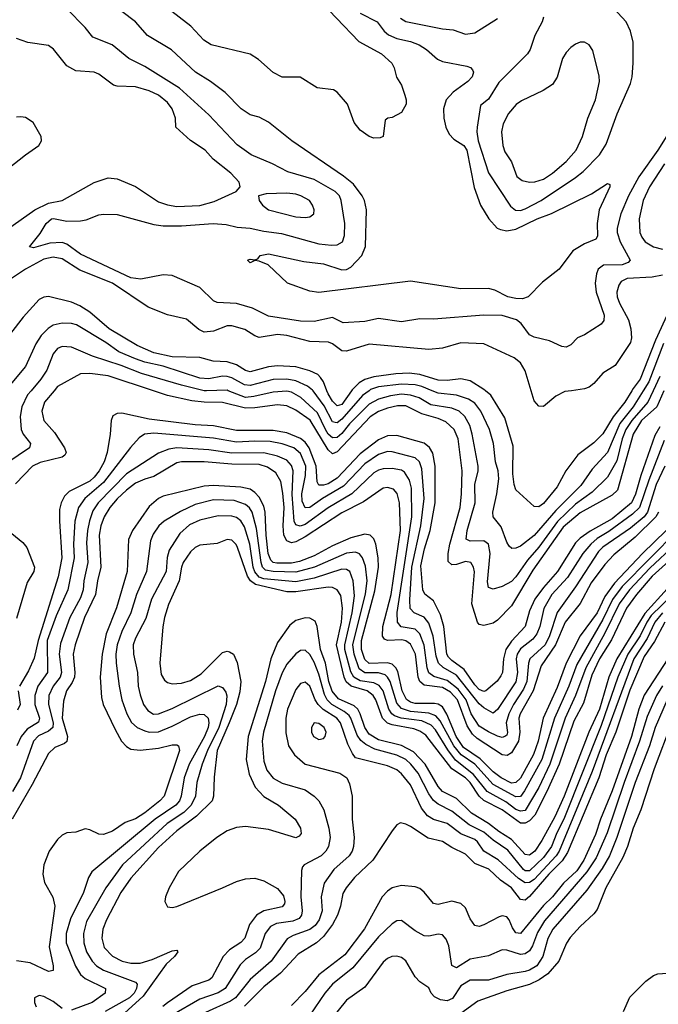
# Model space of a CAD drawing. Header units: inches. Extents: x 884549 to 1028252, y 526810 to 653624.
# Tile 617 of 656: x 964464 to 967251, y 567321 to 571619. Entities that reach past the tile are written whole.
import ezdxf

# ---------------------------------------------------------------- set-up
doc = ezdxf.new("R2010")
doc.units = ezdxf.units.IN
doc.header["$MEASUREMENT"] = 0
doc.layers.add('A9566', color=7, linetype='Continuous')
doc.layers.add('A9567', color=7, linetype='Continuous')

msp = doc.modelspace()

# ---------------------------------------------------------------- linework, layer by layer
at = {"layer": 'A9566', "color": 5}
for points, elevation in [([(964514, 570000), (964498.3, 569981.7), (964473.5, 569930), (964467, 569887), (964470.5, 569830.5), (964480.1, 569810), (964511.8, 569770), (964507.7, 569750), (964357.4, 569650)], 2260), ([(964614.9, 570000), (964572.7, 569950), (964560.4, 569910), (964569.3, 569869.3), (964616.9, 569816.9), (964660.7, 569750), (964667.1, 569730), (964661.4, 569718.6), (964650.4, 569709.6), (964553.1, 569686.9), (964520.9, 569670), (964446, 569594)], 2280), ([(967275.1, 570000), (967244.3, 569930), (967178.7, 569870), (967141.2, 569810), (967073.8, 569566.2), (967050, 569543.8), (966910, 569467.5), (966836.1, 569403.9), (966703.7, 569216.3), (966610, 569060.7), (966550, 568998.8), (966530, 568984.6), (966490, 568974.5), (966470, 568979.8), (966462.5, 568990), (966437.5, 569070), (966449.2, 569209.2), (966445.4, 569230), (966433.3, 569250), (966410, 569254.5), (966370, 569241.4), (966350, 569239.7), (966334.8, 569254.8), (966334.8, 569290), (966341.3, 569330), (966386.1, 569490), (966393, 569550), (966395.8, 569650), (966378.5, 569790), (966360.1, 569830), (966324.1, 569864.1), (966290, 569878.8), (966219.1, 569899.1), (966150, 569933.3), (966113.8, 569933.8), (966070, 569923.9), (966030, 569908.9), (965994.5, 569885.5), (965850, 569732.4), (965830, 569724.4), (965810, 569742.2), (965731.4, 569871.4), (965670, 569914.7), (965630, 569933.8), (965590, 569938.5), (965490, 569924.8), (965450, 569923.7), (965350, 569949.1), (965270, 569950), (965216.1, 569956.1), (965110, 569979.6), (965047.8, 570000)], 2280), ([(965279.2, 570000), (965270, 569999.8), (965269.2, 570000)], 2260), ([(967228.7, 570000), (967205.2, 569950), (967135.5, 569870), (967109.1, 569830.9), (967093.5, 569790), (967070, 569694.5), (967030, 569623), (966963.3, 569556.7), (966890, 569504.5), (966811.4, 569428.6), (966730, 569316.3), (966680.2, 569259.8), (966630, 569188), (966610, 569166.8), (966570, 569145.7), (966530, 569132.9), (966510, 569140.5), (966505.4, 569165.4), (966517.1, 569290), (966509.9, 569329.9), (966490, 569344.9), (966430, 569342.9), (966412.5, 569352.5), (966416.6, 569390), (966451.8, 569510), (966451.1, 569590), (966465.8, 569650), (966465.2, 569670), (966439.6, 569810), (966428.3, 569848.3), (966407.5, 569887.5), (966382.1, 569910), (966350, 569923.8), (966258.6, 569938.6), (966208.3, 569968.3), (966170, 569981.1), (966130, 569984.2), (966083, 569977), (966030, 569963.5), (965990, 569941), (965904.4, 569855.6), (965870, 569812.4), (965850, 569795.7), (965830, 569794.1), (965810.9, 569810.9), (965799.1, 569830), (965763.7, 569903.7), (965691.3, 569970), (965650, 569993.4), (965630, 569997.3), (965570, 569993.8), (965485.8, 569974.2), (965450, 569970.7), (965374.7, 570000)], 2260), ([(965989.3, 570000), (965960.7, 569979.3), (965870, 569875.7), (965850, 569860.3), (965841.7, 569861.7), (965830, 569864), (965793.8, 569933.8), (965744.8, 570000)], 2240), ([(965912.5, 570000), (965870, 569940.3), (965850, 569933.7), (965830, 569953.8), (965810, 569986.1), (965804.7, 570000)], 2220), ([(967185.6, 570000), (967142, 569930), (967083.3, 569856.7), (967030, 569729.9), (966962.2, 569657.8), (966913.5, 569586.5), (966803.6, 569476.4), (966710, 569367.9), (966650, 569320.9), (966630, 569312.5), (966611.5, 569311.5), (966600.9, 569320.9), (966590, 569338.9), (966565.5, 569405.5), (966531.4, 569450), (966529.9, 569470), (966547.3, 569550), (966554.8, 569614.8), (966552.1, 569650), (966540.4, 569690), (966532.6, 569770), (966515.2, 569830), (966477.1, 569910), (966450, 569945.5), (966423.5, 569963.5), (966370, 569980.8), (966290, 569988.9), (966263.9, 570000)], 2240), ([(967135.2, 570000), (967104.6, 569950), (967054.1, 569885.9), (967010, 569811.5), (966970, 569772.4), (966900.5, 569719.5), (966848.4, 569650), (966810, 569579.8), (966750, 569506.9), (966730, 569492.9), (966710, 569495.1), (966630, 569567.2), (966622.1, 569590), (966617, 569637), (966617.4, 569757.4), (966581.6, 569881.6), (966520.4, 569980.4), (966497, 570000)], 2220), ([(966872.3, 570000), (966843.7, 569996.3), (966804.4, 569975.6), (966750, 569930.8), (966730, 569931.8), (966710, 569955.3), (966696.3, 570000)], 2180), ([(967257.5, 569842.5), (967235.8, 569804.2), (967174.6, 569630), (967151.7, 569548.3), (967134.8, 569510), (967050, 569440.1), (966953.7, 569386.3), (966910, 569356.4), (966890, 569336.4), (966811.3, 569210), (966750, 569141.6), (966712.8, 569090), (966690, 569038.5), (966670.4, 568970), (966610, 568906.8), (966586.1, 568870), (966575.4, 568830), (966571.4, 568770), (966564.6, 568755.4), (966547.9, 568732.1), (966498.9, 568690), (966490, 568687.5), (966470, 568695.6), (966450, 568715.6), (966403.5, 568783.5), (966350, 568821.7), (966336.5, 568836.5), (966328.6, 568850), (966315, 568970), (966301.2, 569021.2), (966270, 569083), (966232.1, 569112.1), (966224.5, 569130), (966215.7, 569235.7), (966231.7, 569310), (966256.2, 569390), (966277.4, 569510), (966277.1, 569670), (966267.2, 569727.2), (966252.4, 569752.4), (966230, 569771.5), (966110, 569803.9), (966070, 569803.6), (966030, 569785), (965950, 569723.9), (965850, 569618.2), (965810, 569593.8), (965790, 569586.9), (965770, 569586.9), (965762.3, 569602.3), (965757.7, 569670), (965727.6, 569750), (965710, 569775), (965690, 569791.8), (965630, 569816.4), (965570, 569826.7), (965410, 569826.1), (965310, 569846.7), (965230, 569851.2), (965030, 569875.7), (964910, 569901.9), (964890, 569900.8), (964870.4, 569890), (964863.5, 569870), (964859.7, 569810), (964846.6, 569730), (964833, 569690), (964811.2, 569650), (964790, 569622.3), (964770, 569605.5), (964680.5, 569559.5), (964660.5, 569539.5), (964644.8, 569510), (964638.9, 569481.1), (964637.7, 569430), (964648.6, 569270), (964632.3, 569187.7), (964544.6, 568910), (964527.5, 568832.5), (964503.6, 568776.4), (964463.4, 568710)], 2320), ([(967276.9, 569783.1), (967210, 569610), (967169.1, 569490), (967139.2, 569460.8), (967035.2, 569384.8), (966985.2, 569354.8), (966956.6, 569330), (966922, 569290), (966854.9, 569185.1), (966787.2, 569110), (966751.5, 569048.5), (966734.5, 568970), (966721.9, 568938.1), (966704, 568916), (966650, 568873.1), (966635.4, 568850), (966631.2, 568828.8), (966637, 568770), (966630, 568729.4), (966550, 568607.9), (966530, 568592.9), (966490, 568615.1), (966470, 568633.6), (966370, 568758.9), (966312, 568792), (966291.7, 568810), (966281.3, 568841.3), (966268.7, 568928.7), (966250, 568985.9), (966230, 569011.7), (966185.4, 569030), (966168.9, 569048.9), (966166.9, 569086.9), (966176.5, 569230), (966214.5, 569410), (966228.9, 569530), (966219.1, 569659.1), (966208.8, 569688.8), (966190, 569706.7), (966090, 569733.6), (966070, 569735), (966030, 569721.2), (965970, 569680.3), (965876.9, 569583.1), (965786.2, 569530), (965730, 569489.6), (965710, 569488.2), (965697.9, 569517.9), (965695.3, 569550), (965711.9, 569630), (965713, 569670), (965690, 569725.3), (965661.1, 569750), (965610, 569767.9), (965557.5, 569777.5), (965490, 569779.8), (965410, 569775.6), (965310, 569792.1), (965050, 569814.1), (965009.1, 569810.9), (964986.2, 569793.8), (964947.8, 569752.2), (964830, 569598.8), (964748.9, 569530), (964721.5, 569490), (964704.8, 569430), (964699.9, 569330), (964702.2, 569270), (964674.8, 569130), (964623.3, 569016.7), (964584.2, 568910), (964585.8, 568770), (964543.9, 568710), (964530.3, 568670), (964530.1, 568630.1), (964550.4, 568570), (964546.4, 568553.6), (964497.5, 568522.5), (964471.1, 568490), (964452.2, 568450)], 2340), ([(967279.9, 569670), (967242.6, 569590), (967204.6, 569470), (967189.4, 569450), (967130, 569399.9), (967010, 569317.2), (966990, 569298.2), (966890, 569143.9), (966810, 569031.1), (966776.9, 568930), (966757.1, 568890), (966691.2, 568830), (966684.7, 568810), (966677.5, 568730), (966663.6, 568696.4), (966618.9, 568630), (966599.2, 568590), (966587.7, 568550), (966592.7, 568507.3), (966590, 568496.9), (966582, 568490), (966570, 568486.7), (966550, 568491.4), (966510, 568510.3), (966470, 568536.2), (966434.7, 568590), (966413.5, 568650), (966377.8, 568697.8), (966330, 568735.6), (966272.5, 568752.5), (966250, 568768.2), (966243, 568790), (966229.4, 568889.4), (966210, 568938), (966190, 568958.4), (966129.2, 568969.2), (966112.9, 568990), (966112.1, 569032.1), (966175.3, 569450), (966173.9, 569573.9), (966165.4, 569610), (966143.7, 569643.7), (966130, 569652.4), (966090, 569660.1), (966050, 569658.8), (966030, 569653.3), (966010, 569641.2), (965914.5, 569550), (965811.3, 569488.7), (965710, 569416.3), (965688.6, 569408.6), (965670, 569414.4), (965662.7, 569430), (965653.7, 569546.3), (965657.5, 569650), (965650, 569674.1), (965630, 569696.7), (965590, 569714.3), (965530, 569728.9), (965390, 569727.1), (965290, 569742.1), (965150, 569751.1), (965114.6, 569745.4), (965070, 569726.7), (964930, 569636.9), (964806.7, 569510), (964784.2, 569475.8), (964768.6, 569431.4), (964760.3, 569390), (964756.5, 569336.5), (964761.3, 569250), (964744.4, 569170), (964741.9, 569130), (964730, 569095.9), (964683.6, 569010), (964643.1, 568896.9), (964637.1, 568850), (964646.3, 568770), (964641.5, 568750), (964610.7, 568710), (964592.2, 568670), (964590.4, 568630), (964610.2, 568550), (964608.5, 568530), (964590, 568513.9), (964546, 568494), (964525.2, 568470), (964467.4, 568310), (964433.5, 568250)], 2360), ([(967251.9, 569470), (967241.1, 569450), (967150, 569361), (967056.8, 569283.2), (967018.5, 569241.5), (966958.4, 569161.6), (966910, 569070.8), (966844.9, 568990), (966803.4, 568890), (966740.5, 568799.5), (966705.5, 568690), (966648.3, 568590), (966642.8, 568570), (966647.1, 568510), (966641.1, 568470), (966610, 568419.4), (966591.8, 568408.2), (966569.9, 568410), (966461.6, 568481.6), (966440.2, 568500.2), (966417.2, 568537.2), (966374.9, 568650), (966344.2, 568684.2), (966310, 568704), (966230, 568714.6), (966210.6, 568730), (966203.5, 568750), (966191.6, 568850), (966170, 568893.4), (966150, 568908.5), (966131.8, 568911.8), (966068.9, 568908.9), (966056, 568916), (966048.2, 568928.2), (966049.5, 568970), (966085.2, 569110), (966126.6, 569390), (966122.1, 569510), (966111.6, 569551.6), (966096.3, 569570), (966070, 569578.1), (966050, 569573.9), (965965.3, 569514.7), (965870, 569467.3), (965710, 569361.4), (965670, 569339.9), (965650, 569336.3), (965630, 569344), (965617.7, 569370), (965614.6, 569410), (965618.6, 569490), (965613.3, 569553.3), (965603.5, 569603.5), (965581.6, 569641.6), (965545.9, 569665.9), (965510, 569678.3), (965390, 569678.8), (965270, 569690), (965170.4, 569689.6), (965150, 569684.9), (965050, 569625.1), (965010, 569614), (964970, 569596), (964930, 569566), (964890, 569527.6), (964857.7, 569490), (964833.5, 569450), (964819.2, 569410), (964811.6, 569370), (964818.8, 569230), (964803.9, 569170), (964795.2, 569110), (964747.1, 569010), (964707.1, 568890), (964698.2, 568850), (964705.4, 568770), (964703.1, 568750), (964693.3, 568726.7), (964668.3, 568690), (964656, 568644), (964649.1, 568570), (964672.7, 568490), (964670.8, 568469.2), (964660.5, 568459.5), (964617.3, 568442.7), (964590, 568416.8), (964518.8, 568281.2), (964432, 568130)], 2380), ([(967286.3, 569390), (967182.6, 569290), (967059.6, 569160.4), (967018.1, 569101.9), (966984, 569030), (966909.8, 568930), (966849.8, 568810), (966810, 568704.6), (966748.8, 568571.2), (966726.8, 568470), (966707.4, 568412.6), (966650.7, 568309.3), (966630, 568289.4), (966610, 568287.1), (966565.6, 568310), (966530, 568336.6), (966473.4, 568393.4), (966401.9, 568441.9), (966369.9, 568490.1), (966328.2, 568588.2), (966310, 568620.1), (966290, 568632.1), (966274.1, 568634.1), (966190, 568635.2), (966170, 568640.7), (966152.4, 568652.4), (966133.1, 568690), (966114, 568774), (966106.3, 568790), (966090, 568805.7), (966070, 568812.1), (965990, 568808.6), (965970, 568826.7), (965956, 568870), (965956.5, 568910), (966014.3, 569125.7), (966030.2, 569230.2), (966028.8, 569270), (966018.6, 569330), (966010, 569354), (965993.3, 569370), (965970, 569374), (965910, 569358), (965830, 569322.1), (965750, 569278.9), (965685, 569255), (965650, 569247.1), (965586.8, 569246.8), (965570.6, 569250.6), (965560.6, 569260.6), (965548.7, 569288.7), (965539.5, 569370), (965535.4, 569470), (965530, 569495.4), (965510, 569534.8), (965490, 569556.2), (965470, 569569.6), (965430, 569578.7), (965310, 569585.7), (965270, 569583.9), (965090, 569539.2), (965070, 569529.9), (965030, 569493.8), (964957.2, 569390), (964939.4, 569350), (964932.8, 569210), (964887.2, 569052.8), (964841.4, 568938.6), (964823.7, 568850), (964815.6, 568750), (964820.9, 568660.9), (964828.6, 568630), (964880.5, 568520.5), (964909.4, 568469.4), (964930, 568446.2), (964950, 568435.4), (964990, 568430.7), (965070, 568439.5), (965130, 568454.4), (965150, 568454.1), (965157.3, 568450), (965162, 568430), (965094.3, 568230), (965076.4, 568210), (965010, 568156.9), (964970, 568130.6), (964924.7, 568115.3), (964870, 568077.6), (964830, 568062.5), (964810, 568064.1), (964770, 568083.1), (964750, 568087.6), (964710, 568073.1), (964670, 568069.8), (964650, 568059.8), (964630, 568040.7), (964592.9, 567990), (964570.1, 567930), (964565.1, 567890), (964573.4, 567853.4), (964609.4, 567789.4), (964618.3, 567750), (964592.4, 567572.4), (964610.1, 567490), (964610, 567469.4), (964590, 567464.8), (964510, 567502.2), (964450.9, 567510.9)], 2420), ([(967334.9, 569390), (967094.3, 569145.7), (967051.7, 569088.3), (967010, 569001.4), (966895.6, 568804.4), (966860.6, 568710), (966799, 568570), (966742.6, 568390), (966667.4, 568252.6), (966650, 568228.3), (966630, 568227.6), (966530, 568281.1), (966450, 568369.7), (966390.6, 568410.6), (966359.4, 568450), (966299.5, 568559.5), (966280, 568580), (966250, 568592.5), (966170, 568599.5), (966130, 568612.5), (966110, 568636.1), (966081.2, 568730), (966070, 568749.9), (966059, 568759), (966030, 568767.9), (965970, 568767.8), (965945.7, 568785.7), (965923.4, 568850), (965918.5, 568890), (965973.1, 569113.1), (965980.9, 569170), (965974, 569234), (965961.2, 569270), (965947.6, 569287.6), (965930, 569294.8), (965890, 569290.5), (965750.6, 569229.4), (965670, 569207.8), (965570, 569210), (965537.2, 569217.1), (965524.1, 569230), (965517.8, 569250), (965498.2, 569398.2), (965479.4, 569470), (965468, 569488), (965450, 569503.8), (965401, 569521), (965310, 569523.3), (965230, 569503.6), (965166.8, 569473.2), (965095.5, 569430), (965071.5, 569410), (965046.8, 569373.2), (965035.6, 569344.4), (965017.9, 569210), (964974.4, 569110), (964949, 569030), (964910.6, 568949.4), (964890.1, 568890), (964884.1, 568850), (964885.1, 568810), (964898.1, 568710), (964910.9, 568650), (964932.2, 568590), (964952.2, 568552.2), (964977, 568530), (965010, 568514.8), (965030, 568508.9), (965070, 568510.4), (965130, 568535.3), (965210, 568576.4), (965250, 568587.5), (965270, 568586.4), (965286.4, 568570), (965290.4, 568550.4), (965286.7, 568530), (965270.6, 568490), (965204.6, 568370), (965182.3, 568310), (965168.7, 568230), (965161.5, 568210), (965145.6, 568190), (965055.1, 568130), (964779.9, 567900.1), (964765.3, 567874.7), (964743.6, 567810), (964686, 567694), (964667.6, 567630), (964667.3, 567590), (964707.8, 567487.9), (964730, 567452.1), (964750, 567434.8), (964839.6, 567390), (964836.9, 567370), (964781.3, 567330), (964690, 567296)], 2440), ([(967327.1, 569330), (967214.5, 569225.5), (967125.2, 569130), (967080.6, 569070), (967018.7, 568941.3), (966935.7, 568790), (966890.4, 568669.6), (966845.4, 568570), (966777.4, 568370), (966730, 568268.5), (966670, 568167.7), (966650, 568164), (966630, 568172.3), (966585.8, 568205.8), (966505, 568250), (966445.3, 568325.3), (966366.7, 568386.7), (966332.3, 568432.3), (966279, 568519), (966259.7, 568539.7), (966218.9, 568558.9), (966129.8, 568569.8), (966100.7, 568580.7), (966088.3, 568590), (966075.8, 568610), (966050, 568689.3), (966033.5, 568713.5), (966010, 568725.4), (965950, 568734.1), (965922.5, 568750), (965910, 568772.4), (965883.8, 568870), (965882.7, 568890), (965915.2, 569030), (965925.2, 569105.2), (965919.8, 569170), (965905, 569210), (965890, 569220.1), (965870, 569221.4), (965750, 569182.1), (965670, 569165.8), (965530, 569178.7), (965510, 569186.1), (965490, 569209.6), (965483.4, 569230), (965468.1, 569330), (965445.6, 569405.6), (965430, 569431.4), (965410, 569445.9), (965390, 569451.8), (965330, 569453.1), (965250, 569434.3), (965205.5, 569414.5), (965162.8, 569377.2), (965116.6, 569303.4), (965108.7, 569271.3), (965104, 569210), (965039.3, 569090), (965014.9, 569005.1), (964970, 568919), (964960.1, 568890), (964961, 568850), (964977.9, 568770), (964981.2, 568710), (964990, 568672), (965005.1, 568630), (965023.3, 568603.3), (965048.4, 568588.4), (965070, 568588.7), (965130, 568613.2), (965330, 568711.5), (965350, 568704.8), (965364.1, 568684.1), (965368.4, 568668.4), (965365.7, 568630), (965332.9, 568530), (965283.7, 568430), (965260.2, 568370), (965237.9, 568290), (965232.2, 568230), (965213.2, 568190), (965181.2, 568158.8), (965108.2, 568110), (964913.6, 567930), (964840.3, 567830), (964756.4, 567683.6), (964743, 567630), (964744.3, 567590), (964756.6, 567550), (964780.5, 567510), (964799.8, 567490), (964830.1, 567470), (964970, 567418.8), (964976.9, 567410), (964974.9, 567390), (964963.5, 567370), (964943.6, 567350), (964837.1, 567290)], 2460), ([(964430, 569376.2), (964477.6, 569337.6), (964495.5, 569315.5), (964528.4, 569230), (964525.5, 569210), (964497.8, 569162.2), (964450, 569005.7)], 2280), ([(967357, 569310), (967225, 569190), (967156.2, 569110), (967112.3, 569050), (967047.3, 568912.7), (966994.8, 568830), (966961.6, 568758.4), (966924.6, 568635.4), (966883.2, 568556.8), (966818.6, 568370), (966765.1, 568250), (966712.2, 568147.8), (966690, 568122.1), (966670, 568111.5), (966650, 568111.7), (966569.9, 568170), (966490, 568211.2), (966469.7, 568230), (966429.7, 568289.7), (966410.5, 568310), (966349.9, 568350), (966236.5, 568496.5), (966210, 568514.1), (966184.3, 568524.3), (966090, 568541.3), (966069.2, 568549.2), (966047.9, 568570), (966019, 568650), (966007.2, 568670), (965980.4, 568690), (965910.8, 568710.8), (965889.2, 568729.2), (965879.9, 568750), (965846.4, 568890), (965869.1, 568990), (965873.4, 569050), (965866, 569106), (965850, 569130.5), (965830, 569140.4), (965810, 569142.7), (965670, 569121.9), (965630, 569121.3), (965493.4, 569153.4), (965471.8, 569170), (965458, 569190), (965415.5, 569315.5), (965408.8, 569328.8), (965390, 569347.8), (965370, 569349.9), (965326.4, 569333.6), (965250, 569326), (965230, 569316.2), (965210, 569295.9), (965178.4, 569250), (965170.1, 569230), (965159.9, 569170), (965113.4, 569066.6), (965096.6, 569010), (965089.1, 568969.1), (965075.8, 568810), (965081.2, 568761.2), (965096.3, 568736.3), (965110, 568726.2), (965130, 568720.8), (965170, 568724), (965210, 568735.5), (965256.4, 568763.6), (965350, 568857.1), (965370, 568862.9), (965380.5, 568860.5), (965397.7, 568850), (965413.2, 568813.2), (965429.7, 568730), (965425.1, 568685.1), (965410.3, 568630), (965379.2, 568550), (965325.7, 568430), (965312.6, 568312.6), (965310.5, 568230), (965303.8, 568210), (965236.6, 568143.4), (965150, 568078.7), (965070, 568006.4), (964950, 567871.9), (964906.5, 567810), (964844, 567690), (964827.8, 567650), (964822.6, 567610), (964832.4, 567570), (964870, 567531.3), (964911.7, 567510), (964950, 567501.1), (964990, 567501.5), (965043.1, 567516.9), (965130, 567555.4), (965150, 567557.1), (965154.6, 567550), (965140.2, 567530), (965103.4, 567496.6), (965002.7, 567357.3), (964841.2, 567210)], 2480), ([(967290, 569134.8), (967191.9, 569028.1), (967070, 568830), (967035.2, 568750), (966995.3, 568610), (966947.8, 568510), (966840.6, 568230), (966799.7, 568140.3), (966743.4, 568036.6), (966711.9, 567990), (966690, 567972.5), (966670, 567975.1), (966610, 568041.3), (966555.7, 568075.7), (966511, 568111), (966435.6, 568155.6), (966370, 568220.5), (966310, 568250.6), (966290, 568272.1), (966233.3, 568370), (966183, 568423), (966130, 568451.1), (966030, 568475.8), (965990, 568501.3), (965970, 568530), (965950.9, 568590), (965939.8, 568610), (965924, 568624), (965855.5, 568655.5), (965828.5, 568688.5), (965813.8, 568730), (965799, 568810), (965777.9, 568870), (965763.2, 568970), (965753.2, 568993.2), (965730, 569007), (965710, 569008.4), (965670, 568997.4), (965643.2, 568976.8), (965590, 568901.1), (965559.9, 568830), (965537, 568730), (965462.1, 568490), (965452.4, 568390), (965466.6, 568326.6), (965492.7, 568270), (965530, 568227.9), (965594, 568190), (965666.7, 568130), (965690.6, 568090.6), (965692.4, 568067.6), (965684.1, 568055.9), (965670, 568048.7), (965550, 568084.8), (965450, 568096.9), (965410, 568093.1), (965370, 568079.1), (965325.5, 568050), (965250, 567989.9), (965158.2, 567901.8), (965116.4, 567830), (965100.9, 567790), (965098.5, 567770), (965110, 567747.6), (965130, 567744.1), (965150, 567748.4), (965350, 567829.4), (965410, 567858.1), (965450, 567869.7), (965490, 567872.5), (965530, 567860.7), (965590, 567827.6), (965615.5, 567795.5), (965621.9, 567770), (965619.4, 567760.6), (965610, 567746.7), (965530.2, 567730), (965497.8, 567710), (965466.7, 567670), (965447, 567610), (965428.9, 567591.1), (965380.5, 567559.5), (965352.1, 567530), (965303.1, 567437), (965290, 567427.4), (965217.5, 567402.5), (965110, 567328.3), (965088.8, 567311.2)], 2520), ([(967314.6, 569110), (967220.9, 569019.1), (967201.2, 568990), (967172.1, 568930), (967118.2, 568850), (967075.2, 568750), (967001.4, 568538.6), (966838.6, 568130), (966808, 568070), (966784.8, 568010), (966750, 567962.3), (966690, 567904.5), (966670, 567904.1), (966662.5, 567910), (966594.8, 567994.8), (966530, 568038.2), (966490, 568073.2), (966425.3, 568105.3), (966350, 568165.1), (966290, 568195.5), (966270.8, 568210.8), (966250, 568240.7), (966203.5, 568330), (966172, 568370), (966150, 568389.9), (966110, 568409.7), (966014.8, 568434.8), (965975.5, 568455.5), (965953.4, 568473.4), (965936.8, 568496.8), (965910, 568569.9), (965901.7, 568581.7), (965880, 568600), (965826.3, 568630), (965805.7, 568650), (965794.3, 568674.3), (965770, 568762.4), (965750, 568815.2), (965730, 568849.1), (965710, 568866.8), (965690, 568865.2), (965670, 568851.4), (965630, 568806.6), (965610, 568767.8), (965580.7, 568690), (965528.4, 568510), (965522.8, 568470), (965530, 568382.4), (965543.7, 568343.7), (965570, 568307.9), (965610, 568286.9), (965710, 568257.2), (965750, 568230.2), (965769.7, 568209.6), (965792.1, 568170), (965814.1, 568090), (965819.6, 568050), (965812.3, 568010), (965800.7, 567990), (965780.1, 567970), (965706.4, 567930), (965699.1, 567920.9), (965694.9, 567905.1), (965691.6, 567790), (965696.5, 567730), (965694.4, 567710), (965683.7, 567696.3), (965655.9, 567684.1), (965585.8, 567674.2), (965559.5, 567660.5), (965536, 567630), (965514.1, 567565.9), (965494.2, 567545.8), (965450, 567517.6), (965426.3, 567493.7), (965360.6, 567390), (965330, 567371), (965250, 567343.8), (965130, 567273.9)], 2540), ([(967269.8, 569030), (967236.1, 568990), (967202.3, 568917.7), (967144.7, 568830), (966962.1, 568337.9), (966819, 567990), (966805.6, 567970), (966710, 567865.6), (966690, 567852.8), (966670, 567852.2), (966640.9, 567870), (966552.7, 567952.7), (966490.2, 567990.2), (966462.6, 568030), (966450, 568041), (966390, 568065), (966330, 568110.6), (966270, 568128.3), (966243.7, 568143.7), (966217.6, 568177.6), (966170, 568279.6), (966130, 568327.7), (966110, 568344.5), (966070, 568361.8), (965930, 568398), (965916.2, 568416.2), (965897.1, 568457.1), (965864.9, 568550), (965848.4, 568570), (965789, 568609), (965767.1, 568630), (965754.2, 568650), (965730, 568710.6), (965710, 568728.2), (965690, 568721.1), (965670, 568695.8), (965632.8, 568610), (965625.7, 568570), (965625.9, 568505.9), (965637.1, 568450), (965663.5, 568410), (965709.7, 568369.7), (965862, 568330), (965891.7, 568310), (965903.9, 568283.9), (965914.8, 568230), (965914.7, 568130), (965924.5, 568050), (965921.9, 568010), (965915.7, 567990), (965902.1, 567970), (965835.8, 567910), (965793.6, 567850), (965780.6, 567790), (965784.8, 567730), (965771.8, 567690), (965754, 567666), (965730, 567647.7), (965657.9, 567622.1), (965632.3, 567607.7), (965562.2, 567510), (965470.3, 567429.7), (965406.5, 567350), (965384.5, 567335.5), (965274.9, 567285.1)], 2560), ([(967279.2, 568990), (967234.8, 568905.2), (967190, 568840.1), (967126.7, 568693.3), (967066.3, 568510), (967023.6, 568410), (966992.4, 568310), (966855.8, 567984.2), (966832.4, 567947.6), (966774.1, 567890), (966690, 567791.4), (966670, 567775.4), (966650, 567779.2), (966610.8, 567830), (966562.9, 567862.9), (966511.5, 567911.5), (966450, 567936.3), (966410, 567977.3), (966350, 568005.4), (966310, 568031.9), (966246.8, 568046.8), (966170, 568097.4), (966150, 568108.3), (966125.8, 568114.2), (966110, 568104.7), (966090, 568078.5), (966005.6, 567950), (965925.5, 567874.5), (965889.1, 567830), (965875.3, 567804.7), (965864.9, 567750), (965851.6, 567710), (965829.7, 567670), (965790, 567617), (965759.3, 567590), (965679.5, 567540.5), (965602, 567458), (965530, 567398), (965446.2, 567313.8)], 2580), ([(967292.7, 568830), (967190, 568670.3), (967166.2, 568610), (967133.7, 568490), (967050, 568253.9), (966999, 568130), (966977.7, 568062.3), (966926.7, 567950), (966895.2, 567904.8), (966838.3, 567850), (966790.1, 567790), (966750, 567752.1), (966650, 567630.5), (966630, 567633.1), (966615.3, 567655.3), (966601.2, 567690), (966590, 567702.8), (966570, 567707.5), (966556.2, 567703.8), (966490, 567667.9), (966470, 567661.5), (966450, 567665.1), (966430, 567694.7), (966410, 567742.6), (966390, 567761.5), (966350, 567771), (966290, 567757), (966270, 567761.8), (966230, 567810.8), (966210, 567827.3), (966190, 567834.5), (966130, 567839.9), (966090, 567829.2), (966070, 567815.5), (966046.1, 567790), (965969.3, 567650.7), (965883.2, 567536.8), (965769.8, 567450.2), (965710, 567377.1), (965650, 567315.9)], 2620), ([(964457.8, 568690), (964466.2, 568630), (964455.3, 568604.7)], 2320), ([(967270, 568712), (967243, 568670), (967202.5, 568577.5), (967169.9, 568470.1), (967102.3, 568290), (967028.3, 568070), (966979.8, 567960.2), (966939.8, 567900.2), (966754.3, 567685.7), (966724.8, 567635.2), (966703, 567577), (966690, 567554.5), (966670, 567541.8), (966650, 567539.3), (966590, 567557.9), (966570, 567558.9), (966510, 567533.1), (966430, 567518), (966370, 567480.2), (966350.5, 567490.5), (966337.3, 567577.3), (966325.8, 567605.8), (966310, 567624), (966290, 567627.8), (966250, 567618.4), (966230, 567619.8), (966190, 567642.3), (966130, 567686.8), (966110, 567686), (966090, 567672.7), (966030, 567615.8), (965918.7, 567481.3), (965829.1, 567410), (965795.7, 567370), (965730, 567274.3)], 2640), ([(967290, 568651), (967237.7, 568530), (967213, 568450), (967150, 568289.8), (967071.1, 568048.9), (967039, 567970), (967006, 567914), (966939.9, 567820.1), (966791.2, 567650), (966770, 567608.1), (966747.9, 567530), (966721.6, 567490), (966690, 567470.3), (966670, 567464.3), (966590, 567452.2), (966510, 567426.8), (966430, 567427.2), (966390, 567402.2), (966353.6, 567346.4), (966330, 567336.9), (966301.5, 567341.5), (966274.7, 567354.7), (966260.5, 567370), (966250, 567392.8), (966210, 567419.8), (966190, 567441), (966150, 567510.8), (966130, 567525.5), (966110, 567531.4), (966088.5, 567530), (966070, 567521.8), (966050, 567505.5), (965970, 567395.6), (965890, 567339.8), (965818.4, 567250)], 2660), ([(967310, 568553.2), (967233.9, 568350), (967175.6, 568170), (967141.2, 568090), (967117.3, 568010), (967097.1, 567962.9), (967022.6, 567830), (966984.2, 567735.8), (966970, 567715.7), (966910, 567660.4), (966866.9, 567613.1), (966851.4, 567588.6), (966816.6, 567510), (966770, 567455), (966732.1, 567427.9), (966690, 567408.6), (966590, 567379.9), (966464.3, 567335.7), (966390, 567280.7)], 2680), ([(967099.6, 567290), (967127.8, 567352.2), (967197.5, 567422.5), (967230, 567447.1), (967250, 567453.8), (967330, 567460.8)], 2680), ([(964650, 567303.2), (964610, 567333.1), (964570, 567355.7), (964550, 567360.3), (964529.2, 567350), (964529.4, 567330), (964536.8, 567310)], 2440)]:
    msp.add_lwpolyline(points, dxfattribs=dict(at, elevation=elevation))
at = {"layer": 'A9566', "color": 5, "elevation": 2580}
msp.add_lwpolyline([(965750, 568549.7), (965737.7, 568530), (965738.3, 568510), (965747.1, 568490), (965770, 568477.8), (965790, 568481.3), (965798.2, 568490), (965801.5, 568510), (965793.3, 568530), (965770, 568547.9)], close=True, dxfattribs=at)
at = {"layer": 'A9567', "color": 5}
for points, elevation in [([(965749.2, 571729.2), (965944, 571524), (966043.6, 571470), (966088.2, 571430), (966098.6, 571410), (966108.2, 571368.2), (966130, 571333), (966145.8, 571290), (966151.5, 571270), (966150.9, 571250), (966130, 571214.7), (966090, 571192.7), (966070.8, 571189.2), (966059.6, 571180.4), (966050.9, 571109.1), (966036.9, 571103.1), (966010, 571102), (965990, 571109.2), (965950, 571137.2), (965923.7, 571170), (965894.5, 571250), (965850, 571302.7), (965833.8, 571313.8), (965762.7, 571322.7), (965688.4, 571368.4), (965610, 571369.2), (965570, 571389.2), (965506.2, 571446.2), (965470, 571469.6), (965299.6, 571510), (965268.4, 571530), (965210.7, 571590.7), (965058.4, 571710)], 2120), ([(965950, 571647.3), (966023.8, 571610), (966055.4, 571570), (966074.1, 571554.1), (966110, 571538.1), (966170, 571524.2), (966208, 571510), (966240.2, 571490), (966287.3, 571447.3), (966310, 571436.3), (966416.3, 571416.3), (966431.3, 571411.3), (966440.3, 571400.3), (966445.6, 571390), (966439.1, 571370), (966420.1, 571350), (966356.7, 571303.3), (966326.1, 571270), (966314.1, 571230), (966315.9, 571190), (966324.6, 571150), (966339.2, 571119.2), (966358.5, 571098.5), (966402.2, 571070), (966415.2, 571050), (966447.2, 570887.2), (966475.1, 570810), (966511.7, 570750), (966548.2, 570710), (966562.9, 570702.9), (966590, 570698.4), (966630, 570704.5), (966722.2, 570750), (966786, 570774), (966960.5, 570859.5), (967030, 570904.9), (967039.5, 570899.5), (967040.4, 570890), (966993, 570790), (966985.1, 570730), (966986.1, 570673.9), (966978.9, 570661.1), (966930, 570641), (966878.7, 570610), (966819.3, 570530), (966745.6, 570474.4), (966683.8, 570410), (966659, 570401), (966630, 570402), (966595.1, 570410), (966538.2, 570438.2), (966510, 570445.5), (966390, 570444.4), (966170, 570478.4), (965770, 570428.1), (965730, 570434.7), (965633.2, 570470), (965548.7, 570550), (965510, 570566), (965491.1, 570568.9), (965470, 570558), (965458, 570570), (965470, 570574), (965490, 570571), (965504, 570576), (965514, 570590), (965550, 570596.9), (965703.9, 570563.9), (965790, 570553.5), (965870, 570527.4), (965890, 570528.4), (965910, 570538.7), (965956.9, 570590), (965973.7, 570630), (965978.2, 570790), (965969.5, 570829.5), (965958.6, 570850), (965921.5, 570901.5), (965876.9, 570936.9), (965652.1, 571090), (965550, 571171.8), (965510, 571194.4), (965470, 571204.2), (965431.1, 571230), (965361.7, 571301.7), (965297.8, 571350), (965231.1, 571391.1), (965127.3, 571487.3), (965022.6, 571550), (964969.9, 571609.9), (964850, 571700.9)], 2140), ([(967349.4, 571210.6), (967250, 571049.9), (967166.6, 570933.4), (967121.3, 570850), (967087.6, 570772.4), (967072.4, 570710), (967072.4, 570690), (967085.1, 570650), (967129.2, 570570), (967120, 570560), (967093, 570550), (967012.3, 570547.7), (966989.6, 570530.4), (966981.5, 570510), (966975.6, 570470), (966980.1, 570430), (967014.7, 570330), (967014.1, 570305.9), (967001.7, 570290), (966930, 570244.2), (966899.1, 570230), (966870, 570200.7), (966850, 570189.7), (966830, 570192.4), (966777, 570217), (966710, 570234.3), (966690, 570243.9), (966652.8, 570292.8), (966633.2, 570310), (966570, 570327.9), (966490, 570329.4), (966270, 570312.9), (966210, 570313.8), (966130, 570300.3), (966030, 570314.4), (965970, 570301.9), (965875.7, 570295.7), (965830, 570319.1), (965750, 570302.4), (965690, 570304), (965550, 570325.9), (965480.9, 570360.9), (965410, 570380.2), (965325.6, 570385.6), (965310, 570392.2), (965250, 570450.7), (965130, 570503.5), (965090, 570505.7), (964992.7, 570487.3), (964950, 570492), (964730, 570595.7), (964670, 570639.1), (964650, 570647.2), (964595.6, 570644.4), (964524.2, 570624.2), (964507.3, 570627.3), (964554.1, 570685.9), (964579.9, 570730), (964603.1, 570750), (964611.9, 570751.9), (964670, 570740.3), (964730, 570741.7), (964754.5, 570745.5), (964810, 570767.4), (964830, 570770.2), (964890, 570768.9), (965050, 570725.9), (965090, 570719.1), (965170, 570719.5), (965309.1, 570729.1), (965365.9, 570725.9), (965413.3, 570713.3), (965470, 570709.6), (965530, 570696), (965606.4, 570686.4), (965770, 570641.4), (965825.2, 570634.8), (965850, 570636.3), (965873.5, 570650), (965882.3, 570677.7), (965883.2, 570730), (965868, 570830), (965859.9, 570850), (965841.9, 570870), (965750, 570921.5), (965635, 570955), (965567.3, 570990), (965474, 571030), (965412.9, 571072.9), (965290, 571204), (965161.2, 571321.2), (965010, 571414.9), (964940.4, 571450), (964867.3, 571510), (964783.7, 571543.7), (964750, 571584.7), (964670, 571666.9)], 2160), ([(966750.2, 571630), (966745.2, 571610), (966712.1, 571550), (966692.9, 571490), (966681.1, 571470), (966554.9, 571345.1), (966510, 571272.4), (966475.8, 571244.2), (966461.2, 571150), (966459.4, 571130), (966465.1, 571090), (966510.7, 570950.7), (966605.7, 570805.7), (966627.7, 570787.7), (966650, 570787), (966670, 570793.8), (966740.9, 570830), (966890.6, 570930), (966923.1, 570956.9), (966995, 571030), (967024.5, 571075.5), (967072.1, 571207.9), (967130, 571341.1), (967136.7, 571370), (967141.1, 571430), (967141.7, 571521.7), (967129.8, 571570), (967110.7, 571610), (967056, 571670)], 2160), ([(966125.8, 571625.8), (966150, 571611.1), (966310, 571579.5), (966355.7, 571575.7), (966410, 571556.3), (966450, 571561.5), (966550, 571625)], 2160), ([(964350, 570662.3), (964531.2, 570790), (964590, 570818.4), (964650, 570830.6), (964790, 570909), (964850, 570929.5), (964890, 570925), (964970, 570891.7), (965070, 570824.5), (965110, 570810.7), (965150, 570804.7), (965250, 570808.3), (965313.7, 570826.3), (965409.8, 570870.2), (965426.9, 570890), (965422.2, 570910), (965386, 570950), (965308.2, 571010), (965274.6, 571050), (965210, 571092.6), (965145.4, 571150), (965144.6, 571190), (965129.9, 571230), (965110, 571258.3), (965070, 571289.9), (965030, 571309.3), (964970, 571327.1), (964890, 571329.1), (964874.2, 571334.2), (964810, 571381.1), (964790, 571389.8), (964710, 571395.9), (964670, 571418.5), (964611.3, 571491.3), (964590, 571507.5), (964499.8, 571519.8), (964450, 571537.4)], 2180), ([(964414, 570970), (964489.1, 571030), (964548.3, 571070), (964559.5, 571090), (964558.4, 571110), (964523.4, 571170), (964490, 571191.8), (964470, 571195.9), (964450, 571193.4)], 2220), ([(967279.1, 570990), (967212.8, 570890), (967185.4, 570830), (967168.4, 570750), (967171, 570691), (967179.5, 570670), (967194.3, 570650), (967230, 570627.7), (967270, 570617.6)], 2180), ([(966696.3, 570000), (966670, 570086), (966650, 570121.8), (966622.9, 570142.9), (966490, 570204.4), (966390, 570209.4), (966310, 570185.6), (966250, 570180.3), (965990, 570203.7), (965890, 570172.4), (965870, 570174.1), (965830, 570204.5), (965812, 570212), (965730, 570214.9), (965630, 570241.6), (965590, 570244.6), (965510, 570232.5), (965490, 570239), (965446.6, 570266.6), (965390, 570282.8), (965370, 570283.4), (965310, 570259.3), (965270, 570254.8), (965246.4, 570266.4), (965192.1, 570312.1), (965110, 570331.5), (965025, 570365), (964869.1, 570469.1), (964726.4, 570526.4), (964650, 570575.4), (964610, 570582.3), (964570, 570574.1), (964490.1, 570530), (964398.1, 570470)], 2180), ([(967270, 570503.8), (967224.7, 570495.3), (967115.3, 570490), (967090, 570476.5), (967079, 570461), (967070.5, 570430), (967071.8, 570410), (967081.7, 570381.7), (967122, 570310), (967132.2, 570270), (967134.1, 570230), (967130, 570209.8), (967063.6, 570110), (967010, 570075.9), (966970, 570030.7), (966950, 570015.8), (966930, 570007.4), (966872.3, 570000)], 2180), ([(965804.7, 570000), (965790, 570038.3), (965777.8, 570057.8), (965765.5, 570070), (965730, 570086.8), (965670, 570103.8), (965590, 570108.1), (965550, 570104.5), (965470, 570082.3), (965450, 570087.8), (965410, 570112.5), (965370, 570125.3), (965308.8, 570128.8), (965250, 570145.5), (965130, 570147.2), (965050, 570165.5), (964977, 570197), (964854.6, 570270), (964770, 570342.9), (964727.3, 570370), (964690, 570386.5), (964590, 570410.5), (964570, 570408.5), (964550, 570398.4), (964479.4, 570320.6), (964425, 570250)], 2220), ([(967295.7, 570344.3), (967239, 570221), (967172.7, 570050), (967141.3, 570010), (967135.2, 570000)], 2220), ([(965744.8, 570000), (965742.7, 570002.7), (965719.9, 570019.9), (965670, 570043.1), (965630, 570050), (965570, 570048.8), (965470, 570022.6), (965445.8, 570025.8), (965390, 570056), (965370, 570061.9), (965350, 570063.9), (965290, 570052.2), (965250, 570054.9), (965090, 570107.5), (965010, 570124.5), (964970, 570138.5), (964897.5, 570170), (964840.8, 570210), (964712.8, 570287.2), (964690, 570294), (964650, 570294.8), (964610, 570285.7), (964588.4, 570271.6), (964558.4, 570241.6), (964535.1, 570204.9), (964490, 570106.3), (964401, 570000)], 2240), ([(965269.2, 570000), (965170, 570024.1), (964995.7, 570075.7), (964906.6, 570110), (964782.7, 570150), (964690, 570189.9), (964650, 570192.2), (964630, 570183.9), (964610, 570161.4), (964583.6, 570090), (964556.8, 570050), (964514, 570000)], 2260), ([(967274.2, 570205.8), (967210, 570039.2), (967185.6, 570000)], 2240), ([(965047.8, 570000), (964850, 570064.8), (964770, 570075.7), (964730, 570073), (964630, 570017.9), (964614.9, 570000)], 2280), ([(966497, 570000), (966490, 570005.8), (966430, 570042.3), (966390, 570052.3), (966330, 570045.1), (966290, 570045.9), (966210, 570070), (966164.1, 570075.9), (966105.8, 570074.2), (966010, 570060.7), (965971.1, 570048.9), (965946, 570034), (965915.6, 570004.4), (965912.5, 570000)], 2220), ([(967258, 570062), (967228.7, 570000)], 2260), ([(966263.9, 570000), (966219, 570019), (966190, 570026.2), (966130, 570028.4), (966030, 570017.1), (965995.5, 570004.5), (965989.3, 570000)], 2240), ([(965374.7, 570000), (965370, 570001.8), (965279.2, 570000)], 2260)]:
    msp.add_lwpolyline(points, dxfattribs=dict(at, elevation=elevation))
at = {"layer": 'A9567', "color": 5, "elevation": 2180}
for points in [[(966930, 571522), (966910, 571521.6), (966890, 571513.3), (966870, 571498.7), (966850, 571475.8), (966832.9, 571450), (966810, 571369.3), (966790, 571336.9), (966748.5, 571310), (966654.6, 571265.4), (966630.5, 571249.5), (966597.3, 571210), (966574.4, 571165.6), (966566.7, 571130), (966572.4, 571070), (966582.3, 571042.3), (966610, 570999.7), (966634.4, 570934.4), (966657.4, 570917.4), (966690, 570910.9), (966712, 570912), (966750, 570923.3), (966790, 570950), (966850, 571000.9), (966892.2, 571050), (966921.1, 571110), (966943.6, 571190), (966977.5, 571270), (966994.4, 571350), (966993.1, 571373.1), (966965.3, 571485.3), (966950, 571509.5)], [(965630, 570861.5), (965540.3, 570859.7), (965506.7, 570850), (965509, 570830), (965524, 570810), (965550.3, 570790), (965670, 570759.6), (965710, 570755.3), (965730, 570759.2), (965747.6, 570772.4), (965749.8, 570790), (965741.8, 570810), (965729.7, 570830), (965691.8, 570850), (965670, 570858)]]:
    msp.add_lwpolyline(points, close=True, dxfattribs=at)

doc.saveas('drawing.dxf')
